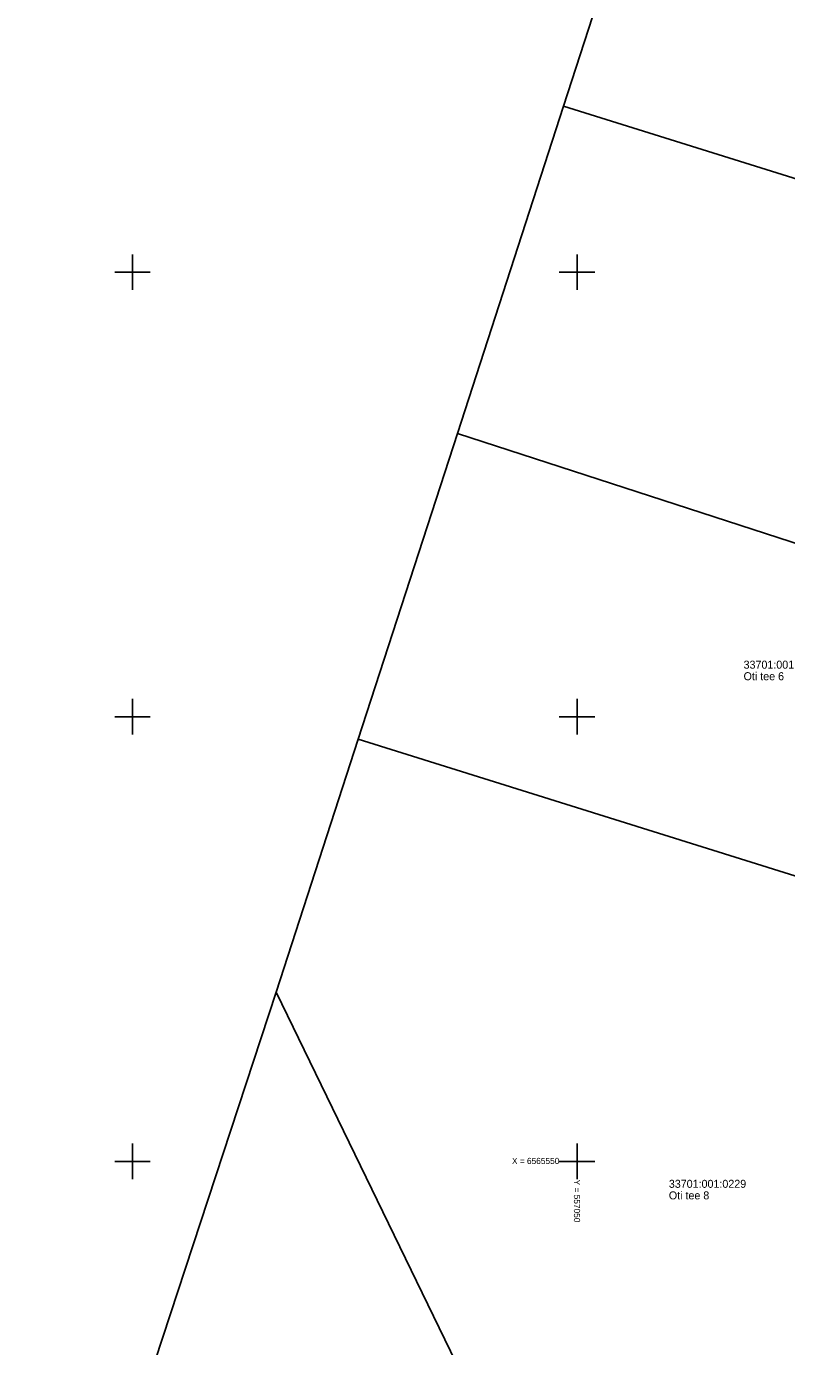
# Model space of a CAD drawing. Extents: x 551623 to 559850, y 6561220 to 6567135.
# Drawn here: x 556988.1 to 557073.6, y 6565529.2 to 6565677.6 of the extents above; entities that cross this region are included whole.
import ezdxf

# ---------------------------------------------------------------- set-up
doc = ezdxf.new("R2010")
doc.units = 0
doc.layers.add('PIIR', color=7, linetype='Continuous')
doc.layers.add('VORK', color=7, linetype='Continuous')

msp = doc.modelspace()

# ---------------------------------------------------------------- linework, layer by layer
at = {"layer": 'PIIR'}
for points in [[(557055.54, 6565690.39), (557142.97, 6565686.18), (557127.78, 6565643.89), (557048.49, 6565668.68)], [(557048.49, 6565668.68), (557127.78, 6565643.89), (557114.53, 6565606.57), (557036.55, 6565631.87)], [(557036.55, 6565631.87), (557114.53, 6565606.57), (557102.77, 6565573.26), (557025.39, 6565597.47)], [(557025.39, 6565597.47), (557102.77, 6565573.26), (557100.66, 6565572.69), (557096.67, 6565561.36), (557098, 6565559.71), (557076.42, 6565497.95), (557073.92, 6565497.32), (557050.16, 6565517.1), (557050.04, 6565519.69), (557042.48, 6565527.46), (557038.28, 6565523.47), (557016.16, 6565569.02)], [(557016.16, 6565569.02), (557038.28, 6565523.47), (557033.78, 6565519.2), (557041.27, 6565511.5), (557014.96, 6565458.42), (556988.06, 6565483.55)]]:
    msp.add_lwpolyline(points, close=True, dxfattribs=at)
at = {"layer": 'VORK'}
for p, q in [((557000, 6565652), (557000, 6565648)), ((557050, 6565652), (557050, 6565648)), ((556998, 6565650), (557002, 6565650)), ((557048, 6565650), (557052, 6565650)), ((557000, 6565602), (557000, 6565598)), ((557050, 6565602), (557050, 6565598)), ((556998, 6565600), (557002, 6565600)), ((557048, 6565600), (557052, 6565600)), ((557000, 6565552), (557000, 6565548)), ((557050, 6565552), (557050, 6565548)), ((556998, 6565550), (557002, 6565550)), ((557048, 6565550), (557052, 6565550))]:
    msp.add_line(p, q, dxfattribs=at)

# ---------------------------------------------------------------- texts
at = {"layer": 'PIIR'}
for s, p in [('33701:001:0227', (557068.74, 6565605.41)), ('Oti tee 6', (557068.74, 6565604.11)), ('33701:001:0229', (557060.33, 6565547.03)), ('Oti tee 8', (557060.33, 6565545.73))]:
    msp.add_text(s, height=0.9, dxfattribs=at).set_placement(p)
at = {"layer": 'VORK'}
msp.add_text('X = 6565550', height=0.7, dxfattribs=at).set_placement((557042.68, 6565549.7))
msp.add_text('Y = 557050 ', height=0.7, rotation=270, dxfattribs=at).set_placement((557049.65, 6565547.95))

doc.saveas('drawing.dxf')
